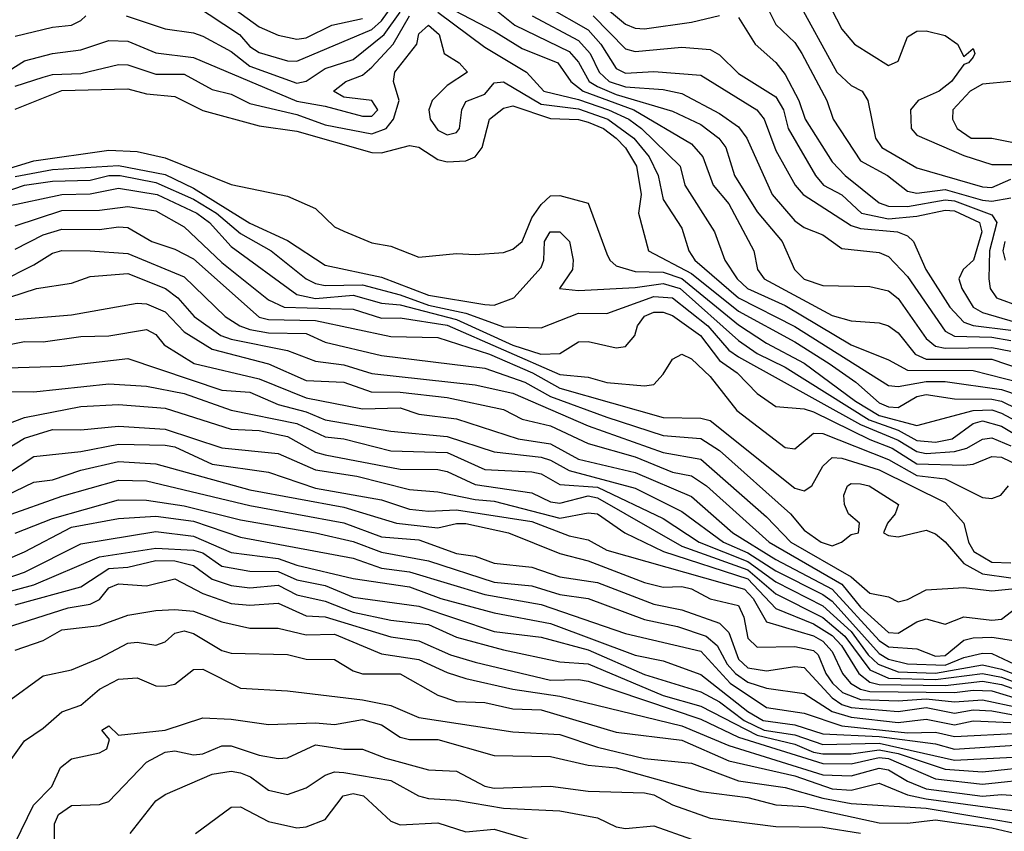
# Model space of a CAD drawing. Header units: metres. Extents: x -51132 to -49532, y -231222 to -229437.
# Tile 442 of 656: x -50159 to -50107, y -230475 to -230431. Entities that reach past the tile are written whole.
import ezdxf

# ---------------------------------------------------------------- set-up
doc = ezdxf.new("R2010")
doc.units = ezdxf.units.M
for name, color, linetype in [('CONTOUR_HALF', 8, 'Continuous'), ('CONTOUR_INDEX', 1, 'Continuous'), ('CONTOUR_INTER', 3, 'Continuous')]:
    doc.layers.add(name, color=color, linetype=linetype)

msp = doc.modelspace()

# ---------------------------------------------------------------- linework, layer by layer
at = {"layer": 'CONTOUR_HALF'}
for points, elevation in [([(-50134.58, -230430.484), (-50132.974, -230431.759), (-50130.08, -230433.147), (-50129.58, -230433.728), (-50129.015, -230434.759), (-50128.58, -230435.025), (-50127.58, -230435.443), (-50124.58, -230436.324), (-50123.08, -230437.043), (-50122.123, -230437.759), (-50121.741, -230438.259), (-50121.287, -230439.759), (-50120.08, -230441.695), (-50118.744, -230443.259), (-50118.085, -230444.759), (-50117.58, -230445.267), (-50116.58, -230445.607), (-50114.08, -230445.66), (-50113.08, -230445.898), (-50112.58, -230446.306), (-50111.08, -230448.425), (-50110.58, -230448.843), (-50110.08, -230448.943), (-50107.58, -230448.904), (-50106.58, -230449.109)], 55.5), ([(-50128.58, -230430.459), (-50127.08, -230431.697), (-50126.58, -230431.911), (-50126.08, -230431.95), (-50123.58, -230431.592), (-50122.08, -230431.241)], 53.5), ([(-50118.026, -230430.259), (-50115.832, -230434.259), (-50115.08, -230434.956), (-50114.498, -230435.259), (-50114.196, -230435.759), (-50113.785, -230437.759), (-50113.451, -230438.259), (-50111.58, -230439.348), (-50108.08, -230440.351), (-50107.58, -230440.394), (-50106.58, -230439.941)], 52.5), ([(-50150.08, -230430.645), (-50147.63, -230432.259), (-50147.08, -230432.881), (-50146.58, -230433.202), (-50145.08, -230433.645), (-50144.58, -230433.677), (-50140.58, -230431.978), (-50140.08, -230431.531), (-50139.522, -230430.759)], 55.5), ([(-50137.08, -230431.071), (-50134.58, -230432.921), (-50132.36, -230434.259), (-50131.431, -230435.259), (-50129.58, -230435.703), (-50127.991, -230436.259), (-50126.902, -230436.759), (-50126.233, -230437.259), (-50124.171, -230439.259), (-50123.937, -230440.259), (-50122.351, -230442.759), (-50121.799, -230444.259), (-50121.148, -230445.259), (-50120.59, -230445.759), (-50118.58, -230446.667), (-50115.08, -230448.76), (-50113.08, -230449.563), (-50112.08, -230450.119), (-50108.58, -230450.127), (-50106.08, -230450.764)], 56.5), ([(-50131.256, -230430.759), (-50129.08, -230432.007), (-50128.408, -230432.759), (-50127.58, -230434.056), (-50127.08, -230434.316), (-50125.58, -230434.22), (-50123.08, -230434.413), (-50120.089, -230436.259), (-50119.713, -230436.759), (-50119.08, -230438.424), (-50118.048, -230440.259), (-50117.63, -230440.759), (-50115.08, -230442.414), (-50114.58, -230442.571), (-50112.61, -230442.759), (-50112.08, -230442.97), (-50111.766, -230443.259), (-50111.097, -230444.759), (-50109.825, -230446.759), (-50109.08, -230447.561), (-50108.58, -230447.729), (-50106.58, -230447.991)], 54.5), ([(-50160.58, -230434.588), (-50159.08, -230433.657), (-50157.58, -230433.253), (-50156.08, -230433.061), (-50154.58, -230432.563), (-50153.58, -230432.602), (-50152.08, -230433.223), (-50150.08, -230433.468), (-50144.58, -230435.801), (-50143.08, -230436.057), (-50141.08, -230436.596), (-50140.58, -230436.604), (-50140.271, -230436.259), (-50140.58, -230435.766), (-50142.08, -230435.588), (-50142.629, -230435.259), (-50141.968, -230434.759), (-50141.08, -230434.414), (-50140.58, -230433.991), (-50139.455, -230432.759), (-50138.58, -230431.252)], 56.5), ([(-50121.08, -230431.339), (-50120.18, -230432.759), (-50119.08, -230433.747), (-50118.58, -230434.384), (-50117.867, -230435.759), (-50117.527, -230436.759), (-50116.08, -230439.021), (-50115.388, -230439.759), (-50113.58, -230441.201), (-50113.08, -230441.391), (-50112.08, -230441.403), (-50110.08, -230441.04), (-50109.58, -230441.095), (-50107.58, -230441.851), (-50107.316, -230442.259), (-50107.709, -230443.759), (-50107.747, -230445.259), (-50107.684, -230445.759), (-50107.345, -230446.259), (-50106.08, -230446.727)], 53.5), ([(-50106.58, -230434.747), (-50108.08, -230434.895), (-50108.742, -230435.259), (-50109.659, -230436.259), (-50109.674, -230436.759), (-50109.433, -230437.259), (-50108.696, -230437.759), (-50107.58, -230437.768), (-50106.08, -230438.07)], 51.5), ([(-50159.58, -230436.227), (-50157.08, -230435.23), (-50153.58, -230435.143), (-50152.58, -230435.411), (-50151.08, -230435.554), (-50149.58, -230436.303), (-50146.58, -230437.103), (-50144.58, -230437.391), (-50140.58, -230438.534), (-50140.08, -230438.541), (-50138.58, -230438.155), (-50138.08, -230438.239), (-50137.08, -230438.898), (-50136.58, -230439.023), (-50135.58, -230438.972), (-50135.08, -230438.754), (-50134.709, -230438.259), (-50134.332, -230436.759), (-50133.58, -230436.173), (-50133.08, -230436.053), (-50131.08, -230436.726), (-50129.58, -230436.778), (-50129.08, -230436.91), (-50128.252, -230437.259), (-50127.587, -230437.759), (-50127.08, -230438.278), (-50126.502, -230439.259), (-50126.25, -230440.759), (-50126.395, -230441.759), (-50125.859, -230443.759), (-50123.58, -230444.966), (-50121.08, -230446.98), (-50118.08, -230448.604), (-50116.251, -230449.759), (-50114.829, -230450.759), (-50113.58, -230451.846), (-50113.08, -230452.066), (-50112.58, -230452.1), (-50111.58, -230451.51), (-50111.08, -230451.415), (-50109.58, -230451.641), (-50107.58, -230451.657), (-50107.08, -230451.763), (-50104.58, -230452.987)], 57.5), ([(-50159.58, -230439.807), (-50157.58, -230439.441), (-50154.08, -230439.222), (-50151.58, -230439.698), (-50150.08, -230440.428), (-50147.08, -230442.285), (-50145.08, -230443.219), (-50143.08, -230444.52), (-50140.08, -230445.168), (-50137.58, -230446.122), (-50134.58, -230446.616), (-50134.08, -230446.661), (-50133.029, -230446.259), (-50131.58, -230444.647), (-50131.429, -230444.259), (-50131.398, -230443.259), (-50131.094, -230442.759), (-50130.58, -230442.758), (-50130.062, -230443.259), (-50129.869, -230444.259), (-50129.901, -230444.759), (-50130.601, -230445.759), (-50129.58, -230445.876), (-50126.58, -230445.716), (-50125.08, -230445.493), (-50124.17, -230445.759), (-50121.08, -230448.54), (-50120.08, -230449.226), (-50118.58, -230449.957), (-50114.12, -230452.759), (-50112.58, -230453.308), (-50111.58, -230453.859), (-50110.58, -230453.95), (-50109.707, -230453.759), (-50108.58, -230452.954), (-50108.08, -230452.801), (-50107.08, -230453.084), (-50105.08, -230454.286)], 58.5), ([(-50160.08, -230441.399), (-50157.08, -230440.763), (-50155.58, -230440.734), (-50154.08, -230440.428), (-50152.021, -230440.759), (-50149.911, -230441.759), (-50149.231, -230442.259), (-50148.08, -230443.532), (-50144.58, -230446.085), (-50143.58, -230446.307), (-50141.58, -230446.117), (-50140.08, -230446.538), (-50139.08, -230446.641), (-50136.08, -230447.409), (-50133.08, -230448.777), (-50131.592, -230449.259), (-50130.58, -230449.225), (-50129.58, -230448.611), (-50129.08, -230448.578), (-50127.58, -230448.926), (-50127.08, -230448.858), (-50126.594, -230448.259), (-50126.447, -230447.759), (-50126.08, -230447.244), (-50125.58, -230447.025), (-50125.08, -230447.018), (-50124.58, -230447.202), (-50123.098, -230448.259), (-50122.08, -230449.602), (-50121.138, -230450.259), (-50120.08, -230451.345), (-50119.08, -230452.044), (-50117.58, -230452.165), (-50117.08, -230452.334), (-50114.08, -230453.803), (-50112.896, -230454.259), (-50111.58, -230455.088), (-50109.08, -230455.159), (-50108.58, -230455.106), (-50107.58, -230454.702), (-50107.08, -230454.734), (-50106.08, -230455.221)], 59.5), ([(-50159.58, -230443.666), (-50158.08, -230442.905), (-50157.08, -230442.606), (-50155.08, -230442.624), (-50154.08, -230442.488), (-50153.58, -230442.517), (-50152.304, -230443.259), (-50151.08, -230443.678), (-50150.08, -230444.187), (-50146.58, -230447.285), (-50146.08, -230447.411), (-50143.58, -230447.461), (-50139.58, -230448.328), (-50137.08, -230448.372), (-50134.32, -230449.259), (-50132.031, -230450.259), (-50130.58, -230451.072), (-50125.08, -230452.635), (-50123.08, -230452.657), (-50122.58, -230452.798), (-50118.08, -230456.39), (-50117.58, -230456.53), (-50117.173, -230456.259), (-50116.58, -230455.228), (-50116.08, -230454.761), (-50115.58, -230454.801), (-50113.58, -230455.417), (-50110.08, -230457.145), (-50109.074, -230458.259), (-50108.829, -230459.259), (-50108.539, -230459.759), (-50107.58, -230460.321), (-50106.58, -230460.368)], 60.5), ([(-50160.58, -230446.453), (-50158.43, -230445.759), (-50156.58, -230445.483), (-50155.58, -230445.125), (-50153.58, -230444.973), (-50151.574, -230445.759), (-50150.92, -230446.259), (-50150.049, -230447.259), (-50148.628, -230448.259), (-50148.08, -230448.457), (-50145.08, -230449.061), (-50143.58, -230449.632), (-50142.08, -230449.83), (-50140.58, -230450.285), (-50135.08, -230450.894), (-50133.08, -230451.337), (-50129.08, -230453.074), (-50125.08, -230454.486), (-50123.08, -230454.84), (-50119.58, -230457.908), (-50118.29, -230459.259), (-50115.08, -230461.112), (-50114.08, -230461.979), (-50113.08, -230462.176), (-50112.58, -230462.43), (-50112.08, -230462.318), (-50111.08, -230461.809), (-50109.08, -230461.685), (-50107.58, -230461.854), (-50105.08, -230461.609)], 61.5), ([(-50160.58, -230448.893), (-50159.08, -230448.584), (-50158.08, -230448.598), (-50156.08, -230448.318), (-50154.58, -230448.277), (-50152.58, -230447.955), (-50152.08, -230448.221), (-50151.641, -230448.759), (-50150.039, -230449.759), (-50146.58, -230450.566), (-50144.08, -230451.581), (-50141.08, -230452.172), (-50139.08, -230452.121), (-50138.08, -230452.45), (-50136.08, -230452.707), (-50132.803, -230453.759), (-50131.08, -230454.037), (-50129.58, -230454.842), (-50126.58, -230455.558), (-50123.58, -230456.836), (-50121.373, -230458.759), (-50119.08, -230460.189), (-50116.08, -230461.758), (-50113.58, -230464.491), (-50113.08, -230464.832), (-50111.58, -230464.946), (-50110.58, -230465.335), (-50110.08, -230465.295), (-50109.08, -230464.487), (-50108.58, -230464.349), (-50107.58, -230464.313), (-50106.08, -230464.551)], 62.5), ([(-50160.08, -230451.238), (-50158.58, -230451.266), (-50154.58, -230450.841), (-50152.58, -230450.964), (-50150.58, -230451.353), (-50148.08, -230452.238), (-50144.58, -230452.955), (-50143.08, -230453.654), (-50142.08, -230453.76), (-50139.58, -230454.402), (-50136.58, -230454.491), (-50134.58, -230455.404), (-50132.08, -230455.524), (-50131.58, -230455.631), (-50130.58, -230456.204), (-50128.58, -230456.341), (-50125.08, -230458.01), (-50123.171, -230459.259), (-50120.58, -230460.29), (-50119.08, -230461.382), (-50116.58, -230462.648), (-50115.08, -230464.018), (-50114.174, -230465.259), (-50113.641, -230465.759), (-50112.58, -230466.157), (-50110.58, -230466.243), (-50108.08, -230465.796), (-50107.08, -230466.018), (-50105.08, -230466.78)], 63.5), ([(-50160.58, -230454.635), (-50159.08, -230453.737), (-50157.58, -230453.263), (-50156.08, -230453.295), (-50154.08, -230453.09), (-50151.58, -230453.25), (-50148.58, -230454.25), (-50145.58, -230454.541), (-50143.58, -230455.421), (-50141.387, -230455.759), (-50138.58, -230456.466), (-50137.08, -230456.578), (-50135.08, -230457.001), (-50134.08, -230457.078), (-50130.58, -230457.994), (-50129.08, -230457.711), (-50128.58, -230457.749), (-50127.121, -230458.759), (-50125.062, -230459.759), (-50120.58, -230461.223), (-50119.08, -230462.785), (-50117.08, -230463.604), (-50116.08, -230464.23), (-50115.595, -230464.759), (-50114.676, -230466.259), (-50114.08, -230466.706), (-50113.58, -230466.843), (-50110.08, -230466.893), (-50108.08, -230466.663), (-50107.08, -230466.846), (-50104.08, -230467.904)], 64.5), ([(-50161.58, -230457.506), (-50158.58, -230456.075), (-50157.58, -230455.946), (-50156.08, -230455.433), (-50154.08, -230454.974), (-50152.08, -230455.104), (-50147.08, -230456.481), (-50142.08, -230457.395), (-50139.271, -230458.259), (-50137.08, -230458.494), (-50136.08, -230458.264), (-50135.58, -230458.27), (-50133.314, -230458.759), (-50130.58, -230459.872), (-50129.08, -230460.261), (-50126.08, -230461.41), (-50125.08, -230461.656), (-50124.08, -230461.621), (-50123.58, -230461.743), (-50122.58, -230462.28), (-50121.08, -230462.641), (-50120.797, -230463.259), (-50120.58, -230464.372), (-50120.08, -230464.85), (-50118.08, -230464.822), (-50117.08, -230465.032), (-50116.835, -230465.259), (-50116.417, -230466.259), (-50116.065, -230466.759), (-50115.533, -230467.259), (-50114.58, -230467.633), (-50112.58, -230467.714), (-50111.08, -230467.592), (-50109.58, -230467.765), (-50108.08, -230467.655), (-50102.08, -230468.938)], 65.5), ([(-50159.58, -230458.782), (-50157.58, -230458.009), (-50154.08, -230457.009), (-50152.58, -230457.023), (-50150.58, -230457.325), (-50147.58, -230458.078), (-50143.58, -230458.776), (-50141.58, -230459.235), (-50140.08, -230459.793), (-50137.58, -230460.256), (-50134.08, -230461.393), (-50132.08, -230461.588), (-50130.58, -230462.045), (-50129.076, -230462.259), (-50126.08, -230463.374), (-50124.315, -230463.759), (-50122.786, -230464.259), (-50122.202, -230464.759), (-50121.667, -230465.759), (-50121.237, -230466.259), (-50120.58, -230466.716), (-50119.58, -230467.041), (-50117.58, -230467.314), (-50116.08, -230468.283), (-50115.08, -230468.582), (-50112.58, -230468.867), (-50111.08, -230468.678), (-50109.58, -230468.975), (-50108.58, -230468.775), (-50106.58, -230468.851)], 66.5), ([(-50160.58, -230461.369), (-50159.08, -230460.869), (-50156.08, -230459.346), (-50152.08, -230458.697), (-50150.08, -230458.947), (-50148.08, -230459.805), (-50145.58, -230460.137), (-50144.58, -230460.489), (-50141.58, -230461.199), (-50138.58, -230461.636), (-50136.914, -230462.259), (-50134.08, -230463.016), (-50131.08, -230463.597), (-50126.58, -230465.268), (-50125.08, -230465.585), (-50123.08, -230466.312), (-50120.58, -230468.268), (-50119.754, -230468.759), (-50118.08, -230468.982), (-50116.58, -230469.463), (-50113.58, -230469.6), (-50110.58, -230469.994), (-50109.58, -230470.273), (-50106.08, -230470.054)], 67.5), ([(-50159.58, -230462.602), (-50156.08, -230461.639), (-50154.58, -230460.67), (-50153.58, -230460.601), (-50152.08, -230460.247), (-50151.08, -230460.263), (-50150.08, -230460.5), (-50149.08, -230461.23), (-50148.08, -230461.572), (-50147.08, -230461.689), (-50145.58, -230461.552), (-50144.58, -230462.072), (-50143.08, -230462.407), (-50141.58, -230462.991), (-50139.58, -230463.41), (-50137.58, -230463.645), (-50136.08, -230464.327), (-50133.58, -230464.992), (-50130.58, -230465.629), (-50129.08, -230465.731), (-50125.08, -230467.421), (-50123.08, -230467.983), (-50120.08, -230469.537), (-50118.08, -230470.006), (-50117.08, -230470.433), (-50116.58, -230470.518), (-50115.08, -230470.527), (-50113.58, -230470.315), (-50112.58, -230470.515), (-50110.08, -230471.335), (-50108.08, -230471.485), (-50105.08, -230471.164)], 68.5), ([(-50159.58, -230465.009), (-50158.08, -230464.491), (-50157.08, -230463.928), (-50155.08, -230463.702), (-50153.58, -230463.147), (-50152.08, -230462.906), (-50151.08, -230462.838), (-50150.08, -230462.943), (-50148.58, -230463.498), (-50147.08, -230463.841), (-50145.58, -230463.847), (-50144.08, -230464.198), (-50142.58, -230464.165), (-50140.08, -230465.214), (-50138.08, -230465.513), (-50136.58, -230466.202), (-50135.58, -230466.516), (-50133.08, -230467.083), (-50130.58, -230467.466), (-50124.08, -230469.035), (-50121.58, -230470.082), (-50116.58, -230471.643), (-50115.08, -230471.692), (-50113.58, -230471.282), (-50113.08, -230471.372), (-50112.08, -230471.987), (-50111.08, -230472.386), (-50108.08, -230472.775), (-50107.08, -230472.683), (-50105.58, -230472.796)], 69.5), ([(-50160.454, -230471.759), (-50159.08, -230469.829), (-50158.08, -230469.165), (-50157.08, -230468.297), (-50156.08, -230467.938), (-50155.08, -230467.089), (-50154.08, -230466.555), (-50153.08, -230466.49), (-50152.08, -230466.903), (-50151.58, -230466.929), (-50151.08, -230466.812), (-50150.08, -230466.045), (-50149.58, -230466.017), (-50147.58, -230467.026), (-50145.08, -230467.182), (-50141.08, -230467.657), (-50139.58, -230467.963), (-50138.08, -230468.587), (-50133.08, -230469.36), (-50130.58, -230469.494), (-50128.58, -230470.169), (-50126.08, -230470.775), (-50123.58, -230471.02), (-50121.08, -230471.961), (-50118.58, -230472.314), (-50116.58, -230472.892), (-50115.08, -230473.17), (-50111.08, -230473.421), (-50105.58, -230474.345)], 70.5), ([(-50157.454, -230476.259), (-50157.479, -230474.259), (-50157.264, -230473.759), (-50156.58, -230473.27), (-50155.08, -230473.217), (-50154.58, -230473.067), (-50152.58, -230470.968), (-50151.58, -230470.445), (-50151.08, -230470.364), (-50150.08, -230470.581), (-50149.58, -230470.522), (-50148.58, -230470.099), (-50148.08, -230470.102), (-50146.58, -230470.597), (-50145.58, -230470.767), (-50145.08, -230470.734), (-50143.58, -230470.042), (-50142.08, -230470.277), (-50141.08, -230470.27), (-50139.836, -230470.759), (-50137.58, -230471.377), (-50136.08, -230471.445), (-50134.58, -230472.239), (-50134.08, -230472.346), (-50131.08, -230472.242), (-50129.08, -230472.514), (-50126.08, -230472.607), (-50125.58, -230472.705), (-50124.58, -230473.247), (-50122.58, -230473.945), (-50119.08, -230474.392), (-50116.58, -230474.432), (-50114.58, -230474.746)], 71.5), ([(-50149.972, -230474.759), (-50148.08, -230473.371), (-50147.58, -230473.341), (-50146.08, -230474.129), (-50144.58, -230474.459), (-50144.08, -230474.419), (-50143.08, -230474.018), (-50142.109, -230472.759), (-50141.58, -230472.646), (-50141.03, -230472.759), (-50139.58, -230474.112), (-50139.08, -230474.31), (-50137.08, -230474.207), (-50135.58, -230474.682), (-50134.08, -230474.536), (-50130.58, -230475.557)], 72.5)]:
    msp.add_lwpolyline(points, dxfattribs=dict(at, elevation=elevation))
at = {"layer": 'CONTOUR_INDEX'}
for points, elevation in [([(-50149.58, -230429.655), (-50146.58, -230431.848), (-50145.58, -230432.291), (-50144.58, -230432.491), (-50144.08, -230432.43), (-50142.714, -230431.759), (-50141.08, -230431.4)], 55), ([(-50132.05, -230431.259), (-50129.58, -230432.569), (-50128.964, -230433.259), (-50128.493, -230434.259), (-50127.957, -230434.759), (-50127.08, -230435.039), (-50125.08, -230435.175), (-50124.08, -230435.389), (-50122.08, -230436.454), (-50121.08, -230437.156), (-50120.625, -230437.759), (-50119.284, -230440.759), (-50118.08, -230442.169), (-50117.58, -230442.52), (-50116.58, -230442.913), (-50115.58, -230443.635), (-50113.58, -230443.852), (-50113.08, -230444.058), (-50112.08, -230445.121), (-50110.08, -230448.036), (-50109.58, -230448.294), (-50107.58, -230448.348), (-50106.58, -230448.528)], 55), ([(-50159.58, -230442.427), (-50157.08, -230441.616), (-50155.08, -230441.603), (-50153.58, -230441.409), (-50152.08, -230441.632), (-50150.58, -230442.489), (-50148.58, -230444.374), (-50146.08, -230446.373), (-50145.254, -230446.759), (-50141.58, -230446.867), (-50140.08, -230447.344), (-50139.08, -230447.333), (-50136.58, -230447.719), (-50130.58, -230450.35), (-50129.08, -230450.493), (-50128.08, -230450.764), (-50126.08, -230450.945), (-50125.58, -230450.872), (-50125.08, -230450.331), (-50124.58, -230449.521), (-50124.08, -230449.254), (-50123.58, -230449.515), (-50122.58, -230450.446), (-50121.159, -230452.259), (-50118.58, -230454.228), (-50118.08, -230454.289), (-50117.08, -230453.459), (-50116.58, -230453.474), (-50113.08, -230454.862), (-50111.58, -230455.712), (-50110.08, -230455.895), (-50108.08, -230456.893), (-50107.58, -230456.941), (-50107.117, -230456.759), (-50106.698, -230456.259)], 60), ([(-50160.08, -230455.704), (-50158.58, -230454.711), (-50156.08, -230454.439), (-50154.08, -230454.058), (-50151.58, -230454.109), (-50151.08, -230454.2), (-50149.08, -230455.117), (-50146.08, -230455.546), (-50143.58, -230456.389), (-50140.08, -230457.019), (-50138.58, -230457.508), (-50137.58, -230457.622), (-50136.08, -230457.549), (-50132.08, -230458.167), (-50130.08, -230458.929), (-50129.08, -230459.141), (-50128.08, -230459.696), (-50120.756, -230461.759), (-50120.296, -230462.259), (-50119.58, -230463.5), (-50117.08, -230464.245), (-50116.58, -230464.523), (-50116.08, -230465.087), (-50115.543, -230466.259), (-50115.12, -230466.759), (-50114.58, -230467.087), (-50114.08, -230467.218), (-50109.58, -230467.272), (-50108.58, -230467.144), (-50107.58, -230467.178), (-50104.08, -230468.243)], 65), ([(-50159.98, -230467.759), (-50158.08, -230466.369), (-50156.58, -230466.061), (-50155.08, -230465.444), (-50153.58, -230464.642), (-50153.08, -230464.592), (-50152.08, -230464.739), (-50151.58, -230464.559), (-50151.08, -230464.098), (-50150.58, -230463.976), (-50150.08, -230464.13), (-50148.58, -230465.03), (-50148.08, -230465.167), (-50145.08, -230465.246), (-50144.08, -230465.488), (-50142.58, -230465.502), (-50141.58, -230466.113), (-50141.08, -230466.264), (-50139.08, -230466.275), (-50137.08, -230467.407), (-50136.08, -230467.747), (-50134.58, -230467.789), (-50133.08, -230468.129), (-50131.58, -230468.191), (-50127.58, -230469.369), (-50124.08, -230469.791), (-50121.58, -230470.901), (-50118.08, -230471.693), (-50116.08, -230472.386), (-50115.08, -230472.461), (-50113.58, -230472.084), (-50112.08, -230472.713), (-50111.08, -230472.929), (-50105.58, -230473.674)], 70)]:
    msp.add_lwpolyline(points, dxfattribs=dict(at, elevation=elevation))
at = {"layer": 'CONTOUR_INTER'}
for points, elevation in [([(-50116.438, -230430.259), (-50115.58, -230431.96), (-50114.902, -230432.759), (-50113.08, -230433.904), (-50112.58, -230433.672), (-50112.08, -230432.377), (-50111.58, -230432.076), (-50111.08, -230432.062), (-50110.08, -230432.297), (-50109.413, -230432.759), (-50109.08, -230433.421), (-50108.58, -230433.004), (-50108.5, -230433.259), (-50108.58, -230433.461), (-50108.836, -230433.759), (-50109.08, -230433.846), (-50109.74, -230434.759), (-50110.388, -230435.259), (-50111.517, -230435.759), (-50111.913, -230436.259), (-50111.882, -230437.259), (-50111.58, -230437.602), (-50109.08, -230438.693), (-50107.58, -230439.174), (-50105.58, -230439.169)], 52), ([(-50153.67, -230431.259), (-50151.58, -230431.954), (-50150.08, -230432.154), (-50149.58, -230432.338), (-50148.08, -230433.155), (-50147.08, -230433.93), (-50144.58, -230434.838), (-50144.08, -230434.733), (-50143.08, -230434.051), (-50141.58, -230433.587), (-50139.928, -230432.259), (-50139.08, -230431.062)], 56), ([(-50136.593, -230430.759), (-50134.08, -230432.067), (-50132.58, -230432.996), (-50130.681, -230433.759), (-50129.988, -230434.759), (-50129.335, -230435.259), (-50126.642, -230436.259), (-50123.58, -230438.076), (-50122.966, -230438.759), (-50122.425, -230440.259), (-50121.58, -230441.267), (-50120.253, -230443.759), (-50120.056, -230444.759), (-50119.698, -230445.259), (-50116.08, -230447.196), (-50115.08, -230447.49), (-50113.58, -230447.593), (-50113.08, -230447.744), (-50112.58, -230448.134), (-50111.678, -230449.259), (-50111.08, -230449.531), (-50107.58, -230449.528), (-50106.08, -230450.038)], 56), ([(-50119.58, -230430.732), (-50119.08, -230431.71), (-50118.08, -230432.671), (-50117.703, -230433.259), (-50116.369, -230435.759), (-50116.039, -230436.759), (-50114.58, -230438.972), (-50113.136, -230439.759), (-50112.08, -230440.587), (-50111.58, -230440.692), (-50110.08, -230440.507), (-50108.08, -230441.062), (-50107.58, -230441.126), (-50106.58, -230440.94)], 53), ([(-50159.58, -230432.345), (-50157.58, -230431.859), (-50156.58, -230431.753), (-50156.08, -230431.499), (-50155.806, -230431.259)], 56), ([(-50128.8, -230431.259), (-50127.08, -230433.016), (-50126.58, -230433.157), (-50124.08, -230432.917), (-50122.58, -230433.044), (-50122.08, -230433.328), (-50121.08, -230434.326), (-50119.08, -230435.574), (-50118.67, -230436.259), (-50118.433, -230437.259), (-50116.973, -230439.759), (-50116.551, -230440.259), (-50115.58, -230440.774), (-50114.528, -230441.759), (-50113.08, -230442.056), (-50111.58, -230441.913), (-50110.08, -230441.593), (-50109.58, -230441.63), (-50108.252, -230442.259), (-50108.113, -230442.759), (-50108.561, -230444.259), (-50109.119, -230444.759), (-50109.348, -230445.259), (-50109.194, -230445.759), (-50108.575, -230446.759), (-50108.08, -230447.051), (-50104.58, -230448.066)], 54), ([(-50159.58, -230435.005), (-50158.08, -230434.522), (-50157.58, -230434.384), (-50156.08, -230434.33), (-50154.08, -230433.849), (-50153.58, -230433.863), (-50152.08, -230434.353), (-50150.58, -230434.356), (-50149.08, -230435.18), (-50148.08, -230435.419), (-50147.08, -230435.928), (-50144.58, -230436.507), (-50143.08, -230437.065), (-50140.58, -230437.532), (-50139.83, -230437.259), (-50139.434, -230436.759), (-50139.137, -230435.759), (-50139.427, -230434.759), (-50139.368, -230434.259), (-50138.198, -230432.759), (-50138.08, -230432.217), (-50137.57, -230431.759), (-50137.008, -230432.259), (-50136.732, -230433.259), (-50135.945, -230433.759), (-50135.497, -230434.259), (-50136.58, -230434.973), (-50137.371, -230435.759), (-50137.559, -230436.259), (-50137.485, -230436.759), (-50137.08, -230437.347), (-50136.58, -230437.594), (-50136.08, -230437.466), (-50135.918, -230437.259), (-50135.805, -230436.259), (-50135.58, -230435.812), (-50134.58, -230435.433), (-50134.08, -230434.826), (-50133.58, -230434.764), (-50131.58, -230435.966), (-50129.58, -230436.201), (-50128.021, -230436.759), (-50126.645, -230437.759), (-50125.831, -230438.759), (-50125.342, -230439.759), (-50125.08, -230441.031), (-50124.08, -230442.554), (-50123.71, -230443.759), (-50123.396, -230444.259), (-50121.08, -230446.264), (-50118.08, -230447.789), (-50113.08, -230450.932), (-50112.58, -230450.986), (-50111.08, -230450.723), (-50110.08, -230450.712), (-50107.08, -230451.138), (-50106.08, -230451.474)], 57), ([(-50162.08, -230440.037), (-50158.58, -230438.971), (-50154.58, -230438.404), (-50153.08, -230438.479), (-50151.58, -230438.81), (-50148.08, -230440.237), (-50145.08, -230440.852), (-50143.58, -230441.505), (-50142.58, -230442.481), (-50142.08, -230442.713), (-50140.58, -230443.343), (-50139.58, -230443.518), (-50138.08, -230444.091), (-50136.08, -230443.896), (-50135.08, -230443.965), (-50133.58, -230443.847), (-50133.08, -230443.681), (-50132.58, -230443.262), (-50132.08, -230442.011), (-50131.58, -230441.301), (-50131.08, -230440.842), (-50130.58, -230440.823), (-50129.08, -230441.228), (-50128.08, -230443.927), (-50127.927, -230444.259), (-50127.58, -230444.555), (-50126.58, -230444.867), (-50125.08, -230444.901), (-50124.08, -230445.239), (-50121.08, -230447.702), (-50119.58, -230448.679), (-50117.58, -230449.742), (-50114.848, -230451.759), (-50113.58, -230452.517), (-50111.58, -230453.063), (-50108.58, -230452.255), (-50107.58, -230452.228), (-50107.08, -230452.4), (-50105.08, -230453.47)], 58), ([(-50161.983, -230441.259), (-50159.08, -230440.269), (-50157.58, -230440.053), (-50155.58, -230440.006), (-50154.58, -230439.751), (-50153.99, -230439.759), (-50152.08, -230440.134), (-50150.08, -230441.021), (-50148.861, -230441.759), (-50147.58, -230442.832), (-50145.939, -230443.759), (-50144.089, -230445.259), (-50143.58, -230445.508), (-50143.08, -230445.611), (-50141.08, -230445.574), (-50139.08, -230446.104), (-50137.58, -230446.651), (-50135.58, -230447.077), (-50133.58, -230447.806), (-50131.58, -230447.853), (-50129.58, -230447.086), (-50128.08, -230447.088), (-50125.58, -230446.195), (-50124.58, -230446.271), (-50122.712, -230447.759), (-50121.58, -230449.04), (-50121.08, -230449.408), (-50114.58, -230453.004), (-50112.58, -230453.83), (-50111.58, -230454.446), (-50111.08, -230454.551), (-50109.58, -230454.438), (-50108.915, -230454.259), (-50108.08, -230453.775), (-50107.58, -230453.71), (-50106.58, -230454.13)], 59), ([(-50106.904, -230443.259), (-50107.005, -230443.759), (-50106.875, -230444.259)], 53), ([(-50164.08, -230447.275), (-50158.58, -230444.512), (-50157.58, -230443.882), (-50157.08, -230443.746), (-50155.58, -230443.757), (-50153.58, -230443.896), (-50150.58, -230445.146), (-50148.399, -230447.259), (-50147.613, -230447.759), (-50147.08, -230447.939), (-50146.08, -230448.118), (-50144.08, -230448.16), (-50143.08, -230448.616), (-50140.08, -230449.337), (-50134.58, -230450.008), (-50132.445, -230450.759), (-50131.08, -230451.509), (-50128.08, -230452.615), (-50125.08, -230453.585), (-50123.08, -230453.747), (-50122.08, -230454.389), (-50118.303, -230457.759), (-50117.58, -230458.618), (-50116.675, -230459.259), (-50116.08, -230459.464), (-50115.59, -230459.259), (-50115.08, -230458.855), (-50114.69, -230458.759), (-50114.64, -230458.259), (-50115.212, -230457.759), (-50115.435, -230457.259), (-50115.468, -230456.759), (-50115.274, -230456.259), (-50115.08, -230456.146), (-50114.58, -230456.16), (-50114.12, -230456.259), (-50112.555, -230457.259), (-50112.726, -230457.759), (-50113.141, -230458.259), (-50113.36, -230458.759), (-50113.08, -230458.918), (-50112.58, -230458.989), (-50111.08, -230458.632), (-50110.58, -230458.812), (-50110.08, -230459.244), (-50109.08, -230460.403), (-50108.08, -230460.941), (-50106.58, -230461.167)], 61), ([(-50159.58, -230447.408), (-50156.58, -230447.162), (-50153.08, -230446.546), (-50152.58, -230446.582), (-50151.58, -230447.009), (-50150.58, -230448.064), (-50149.08, -230449.001), (-50146.08, -230449.778), (-50144.08, -230450.656), (-50142.08, -230450.755), (-50140.615, -230451.259), (-50139.08, -230451.279), (-50136.58, -230451.567), (-50133.58, -230452.204), (-50132.58, -230452.723), (-50131.08, -230453.082), (-50129.08, -230454.013), (-50126.58, -230454.722), (-50124.58, -230455.539), (-50123.58, -230455.727), (-50122.778, -230456.259), (-50119.445, -230459.259), (-50115.58, -230461.506), (-50114.58, -230462.714), (-50113.08, -230464.065), (-50112.58, -230464.113), (-50111.58, -230463.504), (-50111.08, -230463.341), (-50110.08, -230463.625), (-50109.08, -230463.237), (-50107.58, -230463.422), (-50107.08, -230463.368), (-50106.08, -230462.605)], 62), ([(-50160.58, -230450.001), (-50157.08, -230449.895), (-50153.58, -230449.497), (-50148.58, -230451.173), (-50147.08, -230451.284), (-50145.58, -230451.945), (-50144.08, -230452.337), (-50143.08, -230452.762), (-50139.58, -230453.349), (-50136.58, -230453.642), (-50134.08, -230454.462), (-50131.58, -230454.74), (-50131.08, -230454.898), (-50130.08, -230455.458), (-50126.58, -230456.392), (-50124.08, -230457.634), (-50121.876, -230459.259), (-50120.58, -230459.828), (-50119.08, -230460.785), (-50116.58, -230462.041), (-50116.08, -230462.395), (-50113.58, -230465.184), (-50113.08, -230465.489), (-50112.08, -230465.73), (-50110.08, -230465.816), (-50109.08, -230465.397), (-50108.08, -230465.164), (-50107.58, -230465.194), (-50106.08, -230465.905)], 63), ([(-50161.58, -230453.575), (-50159.08, -230452.629), (-50156.08, -230452.045), (-50154.08, -230451.932), (-50151.58, -230452.13), (-50148.08, -230453.244), (-50146.58, -230453.329), (-50145.08, -230453.646), (-50143.58, -230454.47), (-50143.08, -230454.62), (-50139.08, -230455.387), (-50137.08, -230455.396), (-50136.58, -230455.505), (-50135.08, -230456.2), (-50132.08, -230456.647), (-50131.08, -230457.115), (-50130.58, -230457.183), (-50129.08, -230456.794), (-50128.58, -230456.909), (-50124.08, -230459.473), (-50120.58, -230460.735), (-50119.08, -230462.022), (-50116.58, -230463.265), (-50115.412, -230464.259), (-50114.08, -230466.06), (-50113.08, -230466.497), (-50110.58, -230466.571), (-50108.08, -230466.246), (-50107.08, -230466.448), (-50104.58, -230467.388)], 64), ([(-50160.08, -230457.882), (-50157.08, -230456.824), (-50154.08, -230455.973), (-50152.58, -230455.999), (-50147.08, -230457.313), (-50142.08, -230458.232), (-50140.08, -230458.985), (-50138.08, -230459.134), (-50136.08, -230459.862), (-50135.08, -230460.004), (-50134.08, -230460.374), (-50132.08, -230460.598), (-50130.58, -230461.113), (-50128.58, -230461.404), (-50125.58, -230462.57), (-50124.08, -230462.857), (-50122.08, -230463.582), (-50121.58, -230464.067), (-50121.08, -230465.487), (-50120.58, -230465.948), (-50119.58, -230466.111), (-50118.08, -230465.88), (-50117.58, -230465.925), (-50116.08, -230467.542), (-50115.58, -230467.901), (-50115.08, -230468.068), (-50112.58, -230468.267), (-50111.08, -230468.057), (-50109.58, -230468.363), (-50108.58, -230468.189), (-50107.58, -230468.245), (-50101.58, -230469.355)], 66), ([(-50163.08, -230461.497), (-50159.08, -230459.78), (-50156.58, -230458.462), (-50154.08, -230458.003), (-50152.08, -230457.885), (-50150.08, -230458.138), (-50147.58, -230459.006), (-50141.58, -230460.114), (-50140.08, -230460.643), (-50138.58, -230460.847), (-50134.58, -230462.045), (-50131.58, -230462.572), (-50127.08, -230464.116), (-50123.08, -230465.057), (-50121.511, -230466.759), (-50119.58, -230468.057), (-50117.58, -230468.364), (-50115.58, -230469.043), (-50112.08, -230469.418), (-50110.58, -230469.37), (-50109.58, -230469.613), (-50106.08, -230469.424)], 67), ([(-50160.08, -230461.948), (-50158.58, -230461.531), (-50155.08, -230460.042), (-50152.08, -230459.575), (-50150.08, -230459.693), (-50149.58, -230459.834), (-50148.58, -230460.545), (-50147.08, -230460.802), (-50145.58, -230460.818), (-50144.58, -230461.272), (-50143.08, -230461.57), (-50141.58, -230462.185), (-50138.08, -230462.677), (-50134.08, -230464.016), (-50131.58, -230464.319), (-50129.08, -230464.988), (-50126.08, -230466.3), (-50123.08, -230467.23), (-50122.08, -230467.763), (-50120.767, -230468.759), (-50119.711, -230469.259), (-50118.08, -230469.516), (-50116.58, -230470.025), (-50113.58, -230469.958), (-50109.58, -230470.855), (-50105.08, -230470.628)], 68), ([(-50160.08, -230463.825), (-50156.742, -230462.759), (-50155.58, -230462.563), (-50155.08, -230462.307), (-50154.58, -230461.702), (-50154.08, -230461.489), (-50152.58, -230461.582), (-50151.08, -230461.217), (-50149.58, -230461.993), (-50148.08, -230462.524), (-50147.08, -230462.613), (-50145.58, -230462.508), (-50144.08, -230463.177), (-50143.08, -230463.242), (-50139.58, -230464.308), (-50138.08, -230464.507), (-50136.403, -230465.259), (-50135.08, -230465.656), (-50131.08, -230466.615), (-50129.58, -230466.563), (-50129.08, -230466.659), (-50123.08, -230468.69), (-50121.08, -230469.639), (-50116.58, -230471.036), (-50115.08, -230471.066), (-50113.58, -230470.729), (-50113.08, -230470.779), (-50110.58, -230471.852), (-50108.08, -230472.149), (-50105.08, -230471.82)], 69), ([(-50159.58, -230475.259), (-50158.597, -230473.259), (-50157.62, -230472.259), (-50157.154, -230471.259), (-50156.58, -230470.785), (-50155.08, -230470.473), (-50154.692, -230470.259), (-50154.549, -230469.759), (-50154.965, -230469.259), (-50154.58, -230469.044), (-50154.08, -230469.532), (-50151.58, -230469.275), (-50149.58, -230468.619), (-50148.08, -230468.684), (-50146.08, -230468.966), (-50143.58, -230468.879), (-50142.58, -230468.958), (-50141.08, -230468.697), (-50140.08, -230468.99), (-50139.08, -230469.637), (-50138.58, -230469.77), (-50137.08, -230469.768), (-50134.08, -230470.61), (-50131.08, -230470.677), (-50129.08, -230471.134), (-50127.58, -230471.27), (-50123.08, -230472.526), (-50120.58, -230472.857), (-50119.08, -230473.235), (-50117.58, -230473.327), (-50113.58, -230474.2), (-50112.08, -230474.221), (-50110.58, -230474.039), (-50107.58, -230474.469), (-50106.08, -230474.816)], 71), ([(-50153.448, -230474.759), (-50152.08, -230473.035), (-50151.58, -230472.682), (-50149.08, -230471.604), (-50148.08, -230471.453), (-50147.58, -230471.536), (-50147.052, -230471.759), (-50146.08, -230472.462), (-50145.08, -230472.685), (-50144.08, -230472.339), (-50143.08, -230471.661), (-50142.58, -230471.478), (-50142.08, -230471.516), (-50139.58, -230471.952), (-50138.102, -230472.759), (-50137.58, -230472.899), (-50136.08, -230472.995), (-50133.58, -230473.411), (-50130.58, -230473.555), (-50128.58, -230473.939), (-50127.58, -230474.403), (-50127.08, -230474.493), (-50125.58, -230474.357), (-50123.58, -230475.074)], 72)]:
    msp.add_lwpolyline(points, dxfattribs=dict(at, elevation=elevation))

doc.saveas('drawing.dxf')
